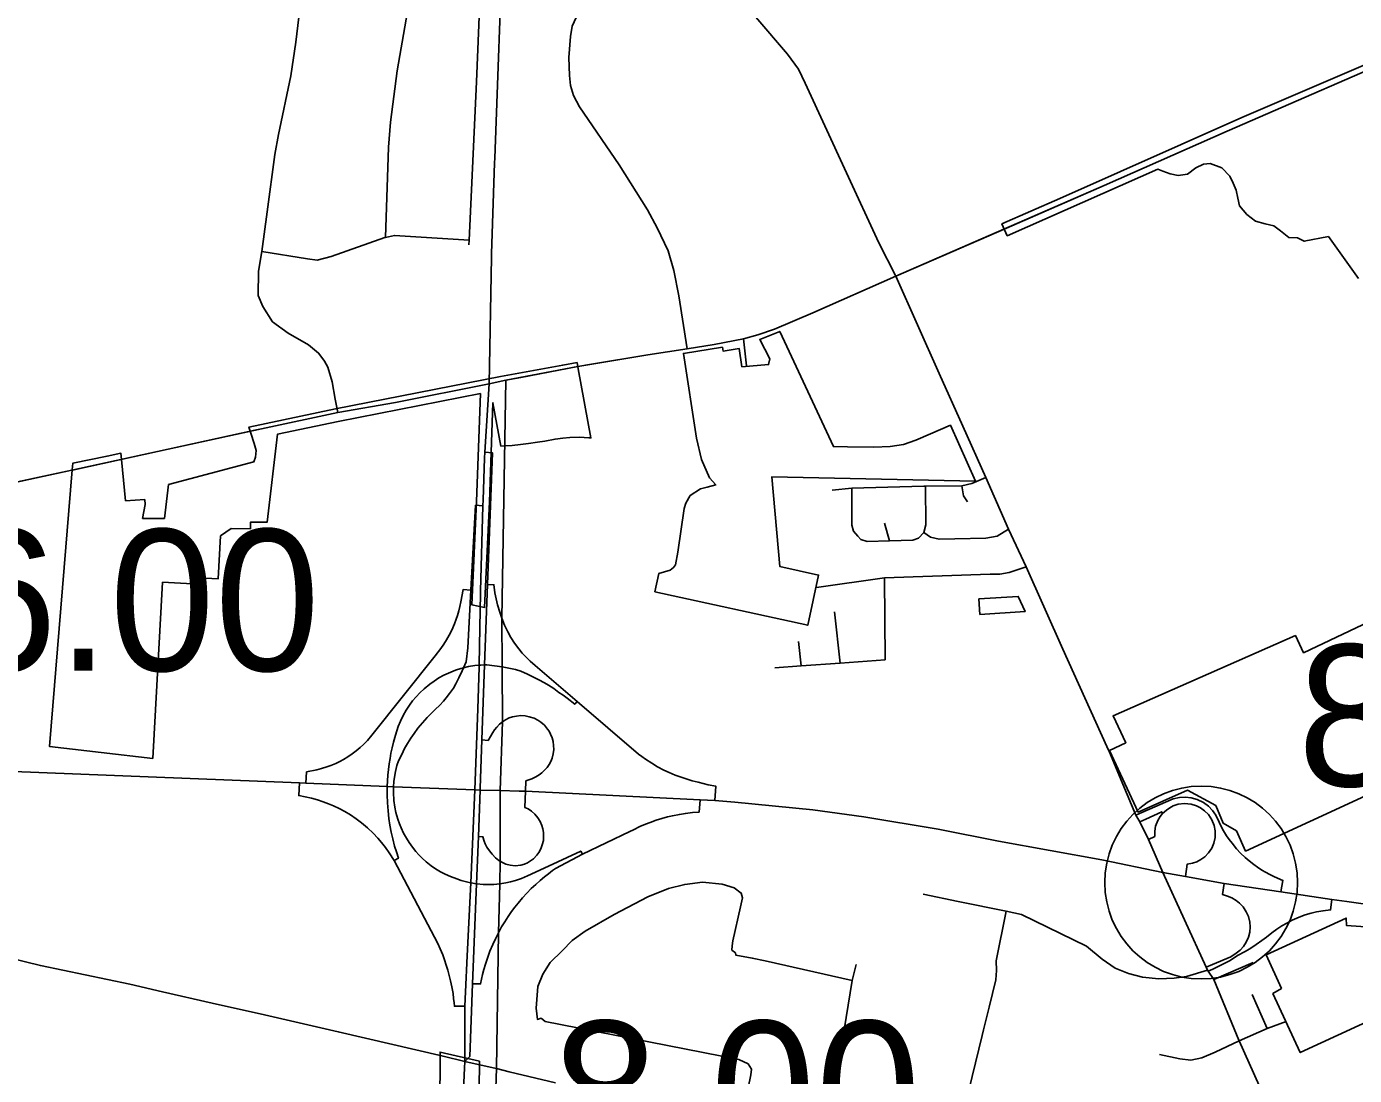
# Model space of a CAD drawing. Extents: x 1729596 to 1934326, y 644115 to 911751.
# Drawn here: x 1791519 to 1801847, y 718262 to 726419 of the extents above; entities that cross this region are included whole.
import ezdxf

# ---------------------------------------------------------------- set-up
doc = ezdxf.new("R2010")
doc.units = 0
for name, color, linetype in [('Default', 7, 'Continuous'), ('GM_X_City_Street', 7, 'Continuous'), ('GM_X_Corporation', 7, 'Continuous'), ('GM_X_County_Road', 7, 'Continuous'), ('GM_X_Interchange_Ramps', 7, 'Continuous'), ('GM_X_Interstate_Route', 7, 'Continuous'), ('GM_X_Township', 7, 'Continuous')]:
    doc.layers.add(name, color=color, linetype=linetype)

msp = doc.modelspace()

# ---------------------------------------------------------------- linework, layer by layer
at = {"layer": 'Default'}
msp.add_circle((1800655, 719762), 750, dxfattribs=at)
at = {"layer": 'GM_X_City_Street'}
for points in [[(1794960, 724722), (1794961, 724759), (1795018, 725990), (1795076, 727385), (1795070, 727730), (1795050, 728569), (1795046, 728765), (1795045, 728852)], [(1794311, 724780), (1794334, 725482), (1794349, 725675), (1794402, 726076), (1794621, 727342), (1794634, 727569), (1794622, 727973), (1794641, 728280), (1794574, 728613), (1794576, 728698), (1794540, 728769)], [(1796656, 723913), (1796592, 724325), (1796554, 724521), (1796510, 724674), (1796424, 724853), (1796348, 724994), (1796129, 725344), (1795820, 725796), (1795773, 725884), (1795751, 725961), (1795743, 726038), (1795738, 726178), (1795749, 726341), (1795764, 726422), (1795794, 726490), (1795841, 726546), (1795794, 726612), (1795764, 726663), (1795756, 726723), (1795783, 727299), (1795789, 727551), (1795799, 727750)], [(1793663, 726709), (1793614, 726299), (1793574, 726037), (1793478, 725579), (1793450, 725425), (1793390, 724978), (1793350, 724670), (1793323, 724518), (1793321, 724328), (1793356, 724241), (1793432, 724124), (1793554, 724034), (1793712, 723945), (1793790, 723880), (1793832, 723824)], [(1797897, 725282), (1797574, 725980), (1797523, 726087), (1797438, 726206), (1797192, 726492)], [(1798281, 724477), (1798148, 724738), (1797897, 725282)], [(1795912, 723793), (1796352, 723865), (1796656, 723913), (1796867, 723946), (1797096, 723990), (1797207, 724021), (1797336, 724066), (1797634, 724194), (1798281, 724477), (1799141, 724852)], [(1793350, 724670), (1793704, 724612), (1793780, 724602), (1793888, 724631), (1794306, 724779), (1794311, 724780), (1794380, 724795), (1794961, 724759)], [(1799922, 720819), (1799578, 721577), (1799293, 722218), (1799156, 722511), (1798981, 722912), (1798800, 723311), (1798618, 723721), (1798281, 724477)], [(1797096, 723990), (1797118, 723780)], [(1793832, 723824), (1793836, 723817), (1793862, 723770), (1793896, 723656), (1793920, 723521)], [(1793920, 723521), (1793939, 723417)], [(1792243, 723049), (1793294, 723280)], [(1791139, 722812), (1791871, 722968), (1791876, 722969)], [(1798498, 722844), (1798512, 722844), (1798793, 722848), (1798870, 722865), (1798981, 722912)], [(1797784, 722814), (1797937, 722829), (1798498, 722844)], [(1797984, 722455), (1797950, 722496), (1797938, 722541), (1797937, 722829)], [(1798499, 722485), (1798514, 722545), (1798512, 722844)], [(1798838, 722724), (1798806, 722769), (1798793, 722848)], [(1798232, 722419), (1798193, 722557)], [(1797984, 722455), (1798008, 722430), (1798057, 722415), (1798232, 722419), (1798413, 722425), (1798456, 722440), (1798499, 722485)], [(1798499, 722485), (1798550, 722449), (1798616, 722432), (1798740, 722434), (1798979, 722440), (1799069, 722457), (1799156, 722511)], [(1797663, 722056), (1798193, 722131), (1799013, 722161), (1799088, 722161), (1799161, 722174), (1799293, 722218)], [(1798196, 721495), (1798193, 722131)], [(1797846, 721469), (1797802, 721867)], [(1797544, 721447), (1797524, 721637)], [(1797340, 721432), (1797544, 721447), (1797846, 721469), (1798196, 721495)], [(1800046, 720528), (1799941, 720777), (1799922, 720819)], [(1800949, 718535), (1800754, 719008), (1800709, 719072), (1800705, 719080), (1800693, 719103), (1800358, 719840), (1800245, 720097), (1800177, 720233), (1800148, 720285), (1800046, 720528)], [(1795522, 718707), (1795493, 718698), (1795483, 718785), (1795495, 718953), (1795534, 719050), (1795592, 719141), (1795684, 719231), (1795763, 719312), (1795863, 719383), (1796090, 719514), (1796351, 719652), (1796511, 719716), (1796638, 719747), (1796776, 719766), (1796930, 719750), (1797024, 719720), (1797077, 719680), (1797088, 719642), (1797071, 719572), (1797012, 719309), (1797007, 719269), (1797004, 719237), (1797034, 719214)], [(1798493, 719672), (1798764, 719615), (1799138, 719540), (1799258, 719514), (1799763, 719267), (1799884, 719166), (1799985, 719097), (1800089, 719054), (1800198, 719025), (1800325, 719013), (1800444, 719017), (1800540, 719032), (1800705, 719080)], [(1790085, 719484), (1790089, 719483), (1790569, 719379), (1790869, 719309), (1791383, 719177), (1791627, 719116), (1792323, 718971), (1792577, 718912), (1792962, 718825)], [(1798963, 718617), (1799007, 718794), (1799059, 719004), (1799063, 719079), (1799061, 719152), (1799138, 719540)], [(1797034, 719214), (1797037, 719196), (1797163, 719175), (1797263, 719152)], [(1797263, 719152), (1797265, 719152), (1797941, 719001)], [(1800754, 719008), (1801060, 719139)], [(1797732, 717722), (1797941, 719001), (1797972, 719125)], [(1801168, 718626), (1801051, 718892)], [(1792962, 718825), (1793370, 718733), (1793944, 718602), (1794759, 718411), (1794760, 718411)], [(1795522, 718707), (1795554, 718680), (1795673, 718657), (1797059, 718386), (1797132, 718351)], [(1800951, 718530), (1801168, 718626), (1801316, 718680)], [(1798689, 717499), (1798952, 718572), (1798963, 718617)], [(1800330, 718424), (1800490, 718391), (1800575, 718381), (1800659, 718399), (1800764, 718444), (1800951, 718530)], [(1801783, 712232), (1801888, 712660), (1801998, 713163), (1802166, 713923), (1802257, 714341), (1802307, 714574), (1802366, 714854), (1802375, 714963), (1802376, 715028), (1802376, 715110), (1802373, 715189), (1802351, 715313), (1802312, 715467), (1802267, 715593), (1802098, 715965), (1801849, 716524), (1801703, 716857), (1801227, 717912), (1800951, 718530), (1800949, 718535)], [(1795171, 718315), (1795173, 718315), (1795273, 718291)], [(1797071, 717874), (1797152, 718267), (1797158, 718311), (1797132, 718351)], [(1795273, 718291), (1795632, 718205)]]:
    msp.add_lwpolyline(points, dxfattribs=at)
at = {"layer": 'GM_X_Corporation'}
for points in [[(1802333, 726296), (1800972, 725711), (1799556, 725082), (1799105, 724884), (1799126, 724839), (1799147, 724793), (1799596, 724991), (1800317, 725311), (1800357, 725296), (1800415, 725275), (1800477, 725260), (1800549, 725271), (1800614, 725320), (1800674, 725350), (1800726, 725355), (1800816, 725320), (1800879, 725257), (1800904, 725202), (1800926, 725148), (1800939, 725086), (1800952, 725025), (1801011, 724958), (1801078, 724905), (1801154, 724884), (1801220, 724869), (1801271, 724831), (1801337, 724778), (1801405, 724775), (1801457, 724750), (1801645, 724786), (1801878, 724461)], [(1802167, 721888), (1801451, 721549), (1801388, 721683), (1799970, 721058), (1800069, 720849), (1799943, 720789), (1800164, 720310), (1800548, 720480), (1800769, 720362), (1800825, 720223), (1800929, 720163), (1801001, 720007), (1802001, 720467)], [(1795013, 715943), (1795041, 718372), (1794736, 718444), (1794721, 715776)]]:
    msp.add_lwpolyline(points, dxfattribs=at)
for points in [[(1796405, 722022), (1797595, 721763), (1797680, 722153), (1797378, 722219), (1797315, 722917), (1798901, 722883), (1798705, 723318), (1798550, 723251), (1798436, 723202), (1798339, 723170), (1798236, 723154), (1798108, 723149), (1797905, 723151), (1797795, 723153), (1797377, 724049), (1797222, 723986), (1797299, 723834), (1797290, 723790), (1797083, 723774), (1797062, 723915), (1796936, 723895), (1796932, 723925), (1796628, 723877), (1796729, 723219), (1796768, 723051), (1796832, 722909), (1796879, 722854), (1796812, 722837), (1796762, 722824), (1796680, 722772), (1796646, 722712), (1796634, 722671), (1796584, 722332), (1796567, 722234), (1796552, 722212), (1796525, 722192), (1796436, 722165)], [(1795810, 723757), (1795801, 723806), (1795690, 723787), (1795206, 723698), (1793923, 723445), (1793248, 723305), (1793264, 723257), (1793289, 723176), (1793305, 723123), (1793300, 723070), (1793288, 723035), (1792624, 722857), (1792592, 722594), (1792421, 722594), (1792441, 722701), (1792438, 722740), (1792289, 722732), (1792257, 723051), (1792253, 723101), (1792146, 723079), (1791880, 723024), (1791875, 722972), (1791697, 720821), (1792501, 720727), (1792577, 722098), (1792857, 722083), (1792860, 722133), (1793009, 722124), (1793028, 722458), (1793110, 722515), (1793260, 722514), (1793260, 722564), (1793390, 722564), (1793470, 723248), (1793943, 723347), (1795049, 723565), (1795020, 722726), (1794982, 721923), (1795081, 721902), (1795120, 722722), (1795146, 723493), (1795208, 723157), (1795240, 723158), (1795296, 723161), (1795362, 723169), (1795422, 723176), (1795492, 723187), (1795550, 723196), (1795630, 723211), (1795691, 723218), (1795745, 723224), (1795819, 723225), (1795893, 723222), (1795908, 723220)], [(1798926, 721968), (1798934, 721848), (1799285, 721870), (1799232, 721987)], [(1801161, 719199), (1801279, 718938), (1801213, 718899), (1801425, 718440), (1802630, 718995), (1802458, 719381), (1801786, 719427), (1801784, 719486)]]:
    msp.add_lwpolyline(points, close=True, dxfattribs=at)
at = {"layer": 'GM_X_County_Road'}
for points in [[(1799141, 724852), (1799900, 725183), (1800858, 725605), (1802383, 726270), (1802388, 726272)], [(1795364, 723691), (1795806, 723776), (1795912, 723793)], [(1793939, 723417), (1793939, 723417), (1794390, 723496), (1795116, 723641), (1795248, 723669), (1795364, 723691)], [(1793294, 723280), (1793347, 723291), (1793939, 723417)], [(1791876, 722969), (1792243, 723049)], [(1794760, 718411), (1794928, 718370), (1795171, 718315)]]:
    msp.add_lwpolyline(points, dxfattribs=at)
at = {"layer": 'GM_X_Interchange_Ramps'}
for points in [[(1794928, 718370), (1794966, 718408), (1794988, 718973), (1795019, 719753), (1795033, 720119), (1795047, 720481), (1795048, 720496), (1795061, 720871), (1795082, 721454), (1795105, 722080), (1795142, 723105), (1795083, 723108)], [(1795069, 722693), (1795012, 722696), (1794975, 722037), (1794951, 721588), (1794939, 721478), (1794917, 721431), (1794906, 721409), (1794881, 721353), (1794858, 721308), (1794839, 721275), (1794810, 721231), (1794784, 721198), (1794762, 721172), (1794734, 721142), (1794698, 721109), (1794668, 721080), (1794634, 721045), (1794598, 721004), (1794563, 720962), (1794533, 720921), (1794508, 720885), (1794482, 720843), (1794460, 720804), (1794437, 720759), (1794413, 720709), (1794400, 720671), (1794388, 720625), (1794381, 720581), (1794376, 720548), (1794373, 720507), (1794373, 720502), (1794373, 720463), (1794376, 720400), (1794384, 720348), (1794392, 720307), (1794406, 720256), (1794419, 720219), (1794432, 720187), (1794451, 720146), (1794473, 720107), (1794494, 720073), (1794520, 720036), (1794547, 720003), (1794571, 719977), (1794596, 719952), (1794627, 719924), (1794667, 719892), (1794700, 719869), (1794738, 719846), (1794776, 719826), (1794816, 719808), (1794865, 719790), (1794899, 719779), (1794930, 719771), (1794971, 719761), (1794975, 719761), (1795019, 719753), (1795022, 719752), (1795071, 719748), (1795109, 719746), (1795154, 719747), (1795201, 719752), (1795246, 719759), (1795283, 719767), (1795323, 719778), (1795370, 719794), (1795416, 719814), (1795544, 719874), (1795830, 720007), (1795843, 719982)], [(1794975, 722037), (1794914, 722040), (1794897, 721944), (1794890, 721910), (1794881, 721874), (1794871, 721840), (1794861, 721811), (1794847, 721774), (1794826, 721726), (1794806, 721685), (1794785, 721649), (1794765, 721617), (1794741, 721582), (1794696, 721524), (1794205, 720907), (1794172, 720868), (1794140, 720836), (1794114, 720812), (1794083, 720786), (1794052, 720763), (1794017, 720740), (1793984, 720720), (1793955, 720704), (1793925, 720689), (1793886, 720673), (1793854, 720662), (1793812, 720648), (1793777, 720639), (1793697, 720623), (1793692, 720535)], [(1796872, 720400), (1796880, 720512), (1796821, 720522), (1796743, 720542), (1796695, 720554), (1796649, 720568), (1796604, 720583), (1796563, 720598), (1796517, 720618), (1796476, 720637), (1796427, 720663), (1796382, 720690), (1796334, 720721), (1796304, 720741), (1796278, 720761), (1795801, 721170), (1795474, 721449), (1795436, 721484), (1795407, 721512), (1795375, 721547), (1795349, 721580), (1795315, 721625), (1795287, 721669), (1795262, 721713), (1795237, 721764), (1795215, 721817), (1795199, 721865), (1795183, 721921), (1795171, 721968), (1795161, 722016), (1795155, 722059), (1795154, 722078), (1795105, 722080)], [(1795801, 721170), (1795783, 721149), (1795725, 721195), (1795692, 721219), (1795659, 721241), (1795619, 721270), (1795578, 721296), (1795547, 721315), (1795503, 721339), (1795415, 721383), (1795364, 721405), (1795322, 721420), (1795218, 721440), (1795098, 721455), (1795082, 721454), (1795052, 721453), (1795039, 721452), (1795006, 721449), (1794956, 721441), (1794917, 721431), (1794898, 721427), (1794855, 721413), (1794801, 721391), (1794765, 721374), (1794725, 721353), (1794689, 721329), (1794655, 721305), (1794611, 721269), (1794578, 721238), (1794549, 721207), (1794521, 721174), (1794498, 721142), (1794472, 721103), (1794449, 721062), (1794427, 721017), (1794410, 720975), (1794389, 720909), (1794373, 720853), (1794362, 720810), (1794353, 720768), (1794346, 720727), (1794339, 720685), (1794333, 720641), (1794329, 720598), (1794326, 720552), (1794324, 720509), (1794324, 720496), (1794324, 720443), (1794326, 720382), (1794331, 720319), (1794337, 720260), (1794345, 720207), (1794355, 720155), (1794367, 720103), (1794382, 720046), (1794396, 720000), (1794412, 719951), (1794378, 719933)], [(1795061, 720871), (1795109, 720868), (1795145, 720929), (1795160, 720950), (1795177, 720971), (1795197, 720993), (1795220, 721012), (1795245, 721028), (1795274, 721042), (1795300, 721050), (1795330, 721057), (1795364, 721060), (1795397, 721058), (1795429, 721052), (1795467, 721040), (1795496, 721025), (1795520, 721009), (1795547, 720985), (1795571, 720956), (1795583, 720939), (1795595, 720916), (1795607, 720887), (1795614, 720859), (1795618, 720829), (1795619, 720798), (1795615, 720763), (1795607, 720730), (1795596, 720704), (1795583, 720679), (1795569, 720658), (1795548, 720635), (1795526, 720615), (1795505, 720599), (1795480, 720584), (1795449, 720569), (1795403, 720552), (1795400, 720472)], [(1793642, 720537), (1793636, 720438), (1793735, 720417), (1793782, 720404), (1793825, 720391), (1793867, 720375), (1793907, 720358), (1793950, 720338), (1793995, 720314), (1794038, 720288), (1794084, 720258), (1794125, 720227), (1794171, 720188), (1794215, 720147), (1794252, 720108), (1794281, 720073), (1794312, 720034), (1794340, 719994), (1794378, 719933), (1794718, 719288), (1794737, 719246), (1794756, 719200), (1794770, 719161), (1794784, 719119), (1794796, 719080), (1794807, 719039), (1794817, 718997), (1794827, 718950), (1794836, 718900), (1794841, 718860), (1794845, 718826), (1794847, 718800), (1794928, 718801)], [(1794988, 718973), (1795050, 718973), (1795066, 719047), (1795077, 719086), (1795088, 719127), (1795104, 719175), (1795123, 719227), (1795145, 719279), (1795168, 719330), (1795190, 719372), (1795214, 719417), (1795239, 719457), (1795264, 719497), (1795292, 719536), (1795317, 719570), (1795342, 719602), (1795376, 719642), (1795411, 719680), (1795445, 719715), (1795479, 719747), (1795513, 719778), (1795548, 719807), (1795578, 719831), (1795611, 719855), (1795633, 719871), (1795843, 719982), (1796211, 720158), (1796239, 720173), (1796289, 720197), (1796334, 720216), (1796369, 720230), (1796415, 720246), (1796461, 720261), (1796504, 720272), (1796543, 720281), (1796597, 720292), (1796643, 720300), (1796698, 720306), (1796750, 720310), (1796758, 720406)], [(1795400, 720472), (1795395, 720345), (1795420, 720334), (1795447, 720316), (1795473, 720293), (1795496, 720266), (1795514, 720236), (1795528, 720205), (1795535, 720180), (1795540, 720150), (1795541, 720121), (1795539, 720089), (1795530, 720054), (1795519, 720024), (1795503, 719996), (1795487, 719974), (1795461, 719947), (1795439, 719930), (1795416, 719916), (1795391, 719904), (1795363, 719896), (1795319, 719893), (1795281, 719897), (1795247, 719906), (1795220, 719917), (1795202, 719928), (1795192, 719934), (1795167, 719954), (1795141, 719982), (1795119, 720009), (1795100, 720037), (1795087, 720063), (1795079, 720083), (1795069, 720118), (1795033, 720119)], [(1801275, 719690), (1801291, 719779), (1801225, 719807), (1801188, 719825), (1801155, 719843), (1801127, 719859), (1801093, 719881), (1801064, 719902), (1801028, 719930), (1800996, 719958), (1800962, 719991), (1800930, 720025), (1800895, 720068), (1800873, 720097), (1800853, 720126), (1800829, 720165), (1800809, 720202), (1800794, 720232), (1800770, 720285), (1800744, 720323), (1800712, 720356), (1800674, 720385), (1800623, 720409), (1800578, 720422), (1800534, 720427), (1800487, 720424), (1800438, 720413), (1800193, 720306), (1800148, 720285)], [(1800245, 720097), (1800294, 720121), (1800294, 720161), (1800301, 720201), (1800317, 720245), (1800335, 720275), (1800354, 720299), (1800385, 720324), (1800410, 720344), (1800438, 720358), (1800477, 720371), (1800525, 720377), (1800577, 720372), (1800619, 720359), (1800651, 720343), (1800682, 720320), (1800711, 720290), (1800738, 720250), (1800755, 720206), (1800764, 720164), (1800763, 720113), (1800753, 720067), (1800737, 720029), (1800712, 719992), (1800683, 719962), (1800653, 719940), (1800621, 719923), (1800587, 719912), (1800547, 719906), (1800532, 719809)], [(1800177, 720233), (1800224, 720256), (1800348, 720313), (1800354, 720299)], [(1800835, 719754), (1800820, 719669), (1800859, 719656), (1800894, 719642), (1800927, 719623), (1800954, 719602), (1800982, 719572), (1801006, 719535), (1801023, 719497), (1801033, 719455), (1801037, 719417), (1801033, 719375), (1801023, 719336), (1801006, 719297), (1800985, 719264), (1800959, 719235), (1800928, 719213), (1800885, 719183), (1800742, 719124), (1800693, 719103)], [(1800709, 719072), (1800745, 719088), (1800875, 719152), (1800942, 719196), (1800992, 719223), (1801033, 719247), (1801083, 719279), (1801128, 719310), (1801164, 719336), (1801204, 719370), (1801244, 719400), (1801282, 719425), (1801320, 719447), (1801363, 719469), (1801417, 719493), (1801464, 719510), (1801510, 719523), (1801553, 719533), (1801603, 719542), (1801662, 719549), (1801672, 719631)]]:
    msp.add_lwpolyline(points, dxfattribs=at)
at = {"layer": 'GM_X_Interstate_Route'}
for points in [[(1795161, 725395), (1795290, 728956), (1795291, 729032), (1795311, 729935)], [(1795136, 724651), (1795160, 725359), (1795161, 725395)], [(1795116, 723641), (1795135, 724625), (1795136, 724651)], [(1795082, 723062), (1795083, 723108), (1795116, 723641)], [(1795071, 722739), (1795082, 723062)], [(1795051, 722009), (1795051, 722028), (1795069, 722693), (1795071, 722739)], [(1795045, 721745), (1795051, 722009)], [(1795028, 721114), (1795039, 721438), (1795039, 721452), (1795045, 721745)], [(1795006, 720482), (1795028, 721114)], [(1791348, 720629), (1791353, 720629), (1793642, 720537), (1793692, 720535), (1794324, 720509), (1794373, 720507), (1795006, 720482)], [(1794947, 719193), (1794975, 719761), (1795006, 720482)], [(1795006, 720482), (1795047, 720481), (1795204, 720477), (1795351, 720473)], [(1795351, 720473), (1795400, 720472), (1796758, 720406), (1796872, 720400), (1797027, 720386)], [(1797027, 720386), (1797635, 720328), (1798032, 720272), (1798609, 720177), (1798623, 720174)], [(1798623, 720174), (1799078, 720084), (1799882, 719938), (1800358, 719840)], [(1800358, 719840), (1800532, 719809), (1800835, 719754), (1801275, 719690), (1801672, 719631), (1801787, 719615)], [(1801787, 719615), (1802007, 719584), (1802264, 719565), (1802968, 719566), (1803502, 719542), (1803711, 719521), (1804191, 719479), (1804944, 719361), (1805475, 719257)], [(1794933, 718913), (1794947, 719193)], [(1794928, 718672), (1794928, 718801), (1794933, 718913)], [(1794928, 718456), (1794928, 718672)], [(1794925, 718317), (1794928, 718370), (1794928, 718456)], [(1794901, 717835), (1794906, 717926), (1794925, 718317)]]:
    msp.add_lwpolyline(points, dxfattribs=at)
at = {"layer": 'GM_X_Township'}
for points in [[(1795095, 715947), (1795173, 718315), (1795190, 719372), (1795201, 719752), (1795202, 719928), (1795204, 720477), (1795220, 721012), (1795218, 721440), (1795215, 721817), (1795248, 723669), (1795806, 723776), (1796352, 723865), (1796656, 723913), (1796867, 723946), (1797096, 723990), (1797207, 724021), (1797336, 724066), (1797634, 724194), (1798281, 724477), (1799900, 725183), (1800858, 725605), (1802383, 726270)], [(1791228, 722831), (1791871, 722968), (1793347, 723291), (1793939, 723417), (1794390, 723496), (1795116, 723641), (1795248, 723669)]]:
    msp.add_lwpolyline(points, dxfattribs=at)

# ---------------------------------------------------------------- texts
at = {"layer": 'Default'}
for s, p in [('6.00', (1790938, 721409)), ('8.00', (1801405, 720512)), ('8.00', (1795611, 717585))]:
    msp.add_text(s, height=1100, dxfattribs=at).set_placement(p)

doc.saveas('drawing.dxf')
